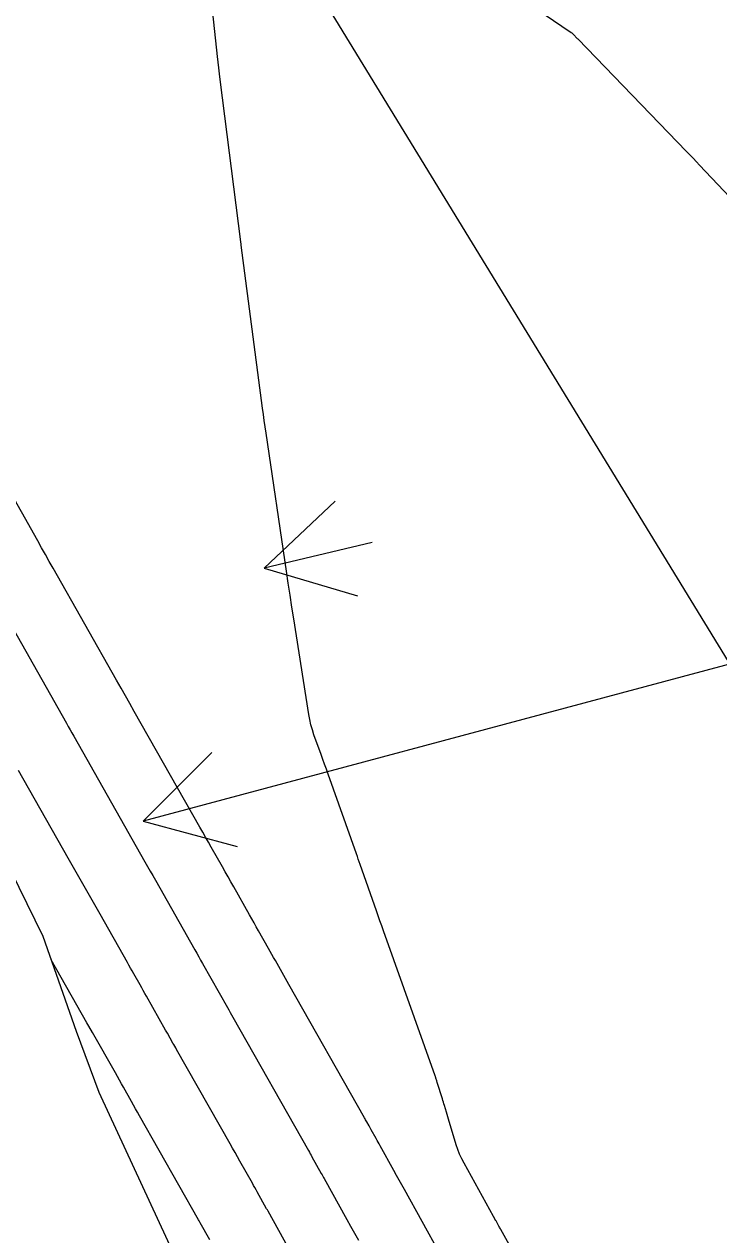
# Model space of a CAD drawing. Extents: x 954385 to 988206, y 1868364 to 1924553.
# Drawn here: x 956885.7 to 956928.5, y 1921226.3 to 1921300.9 of the extents above; entities that cross this region are included whole.
import ezdxf

# ---------------------------------------------------------------- set-up
doc = ezdxf.new("R2010")
doc.units = 0
for name, color, linetype in [('24', 7, 'Continuous'), ('26', 7, 'Continuous'), ('6', 7, 'Continuous'), ('7', 7, 'Continuous'), ('Default', 7, 'Continuous')]:
    doc.layers.add(name, color=color, linetype=linetype)

msp = doc.modelspace()

# ---------------------------------------------------------------- linework, layer by layer
at = {"layer": '24'}
msp.add_lwpolyline([(956972.707, 1921086.159), (956967.651, 1921094.789), (956962.533, 1921103.381), (956957.508, 1921112.03), (956952.096, 1921120.442), (956946.353, 1921128.651), (956941.008, 1921137.104), (956935.646, 1921145.547), (956930.088, 1921153.87), (956924.501, 1921162.174), (956919.215, 1921170.664), (956914.118, 1921179.268), (956909.188, 1921187.975), (956900.66, 1921194.48), (956896.47, 1921201.301), (956895.425, 1921203.001), (956898.373, 1921216.528), (956898.265, 1921217.048), (956895.228, 1921224.475), (956894.532, 1921225.901), (956890.294, 1921235.031), (956888.915, 1921238.803), (956886.848, 1921244.646), (956882.425, 1921253.663)], dxfattribs=at)
at = {"layer": '26'}
for points in [[(956907.131, 1921268.928), (956900.473, 1921267.349), (956904.837, 1921271.467), (956900.473, 1921267.349), (956906.221, 1921265.629)], [(956957.131, 1921268.928), (956893.004, 1921251.745), (956897.246, 1921255.988), (956893.004, 1921251.745), (956898.799, 1921250.192)]]:
    msp.add_lwpolyline(points, dxfattribs=at)
at = {"layer": '6'}
msp.add_lwpolyline([(956911.296, 1921225.123), (956909.112, 1921229.055), (956908.949, 1921229.347), (956908.787, 1921229.639), (956908.625, 1921229.931), (956908.462, 1921230.224), (956907.61, 1921231.757), (956907.549, 1921231.867), (956907.488, 1921231.977), (956907.427, 1921232.087), (956907.365, 1921232.197), (956907.068, 1921232.731), (956906.998, 1921232.856), (956906.928, 1921232.982), (956906.788, 1921233.232), (956906.753, 1921233.295), (956906.718, 1921233.357), (956906.683, 1921233.42), (956906.648, 1921233.482), (956901.996, 1921241.692), (956901.891, 1921241.878), (956901.786, 1921242.063), (956901.681, 1921242.248), (956901.577, 1921242.434), (956901.157, 1921243.175), (956901.052, 1921243.36), (956900.948, 1921243.546), (956900.843, 1921243.731), (956900.738, 1921243.916), (956900.122, 1921245.006), (956899.985, 1921245.249), (956899.847, 1921245.492), (956899.709, 1921245.736), (956899.572, 1921245.979), (956898.59, 1921247.712), (956898.417, 1921248.017), (956898.243, 1921248.323), (956898.07, 1921248.629), (956897.897, 1921248.935), (956897.204, 1921250.159), (956897.03, 1921250.464), (956896.857, 1921250.77), (956896.684, 1921251.076), (956896.51, 1921251.382), (956892.464, 1921258.515), (956892.192, 1921258.995), (956891.921, 1921259.474), (956891.649, 1921259.953), (956891.378, 1921260.432), (956887.467, 1921267.341), (956887.229, 1921267.761), (956886.992, 1921268.181), (956886.755, 1921268.601), (956886.517, 1921269.022), (956882.481, 1921276.179)], dxfattribs=at)
at = {"layer": '7'}
for points in [[(956919.826, 1921217.994), (956915.05, 1921226.59), (956915.021, 1921226.643), (956914.991, 1921226.696), (956914.962, 1921226.749), (956914.933, 1921226.802), (956914.752, 1921227.133), (956914.749, 1921227.138), (956914.602, 1921227.403), (956912.78, 1921230.681), (956912.636, 1921230.956), (956912.508, 1921231.238), (956912.395, 1921231.527), (956912.298, 1921231.822), (956911.82, 1921233.405), (956911.696, 1921233.818), (956911.571, 1921234.23), (956911.54, 1921234.334), (956911.509, 1921234.437), (956911.477, 1921234.54), (956911.445, 1921234.643), (956911.132, 1921235.651), (956911.097, 1921235.765), (956911.05, 1921235.917), (956911.038, 1921235.955), (956911.025, 1921235.993), (956911.013, 1921236.031), (956911, 1921236.068), (956907.818, 1921245.002), (956907.709, 1921245.311), (956907.599, 1921245.619), (956907.491, 1921245.928), (956907.382, 1921246.237), (956906.385, 1921249.089), (956906.327, 1921249.255), (956906.268, 1921249.421), (956906.21, 1921249.586), (956906.151, 1921249.752), (956904.409, 1921254.649), (956904.3, 1921254.954), (956904.192, 1921255.258), (956904.083, 1921255.562), (956903.974, 1921255.866), (956903.538, 1921257.082), (956903.436, 1921257.388), (956903.349, 1921257.698), (956903.277, 1921258.011), (956903.219, 1921258.328), (956902.295, 1921264.21), (956902.181, 1921264.945), (956902.067, 1921265.68), (956901.956, 1921266.416), (956901.846, 1921267.152), (956900.584, 1921275.663), (956900.528, 1921276.046), (956900.474, 1921276.429), (956900.421, 1921276.812), (956900.37, 1921277.195), (956899.052, 1921287.248), (956899.045, 1921287.297), (956899.026, 1921287.445), (956897.757, 1921297.45), (956897.713, 1921297.805), (956897.671, 1921298.16), (956897.63, 1921298.515), (956897.592, 1921298.87), (956896.551, 1921308.681)], [(956912.159, 1921305.271), (956919.385, 1921300.34), (956919.421, 1921300.314), (956919.455, 1921300.287), (956919.488, 1921300.257), (956919.52, 1921300.226), (956919.758, 1921299.981), (956919.793, 1921299.945), (956926.488, 1921293.013), (956926.69, 1921292.804), (956926.891, 1921292.593), (956927.092, 1921292.383), (956927.293, 1921292.172), (956933.305, 1921285.826)], [(956883.707, 1921265.867), (956888.284, 1921257.783), (956888.396, 1921257.584), (956888.509, 1921257.386), (956888.621, 1921257.187), (956888.734, 1921256.989), (956893.125, 1921249.247), (956893.285, 1921248.965), (956893.445, 1921248.682), (956893.605, 1921248.4), (956893.765, 1921248.118), (956896.199, 1921243.822), (956896.317, 1921243.613), (956896.435, 1921243.405), (956896.553, 1921243.196), (956896.671, 1921242.988), (956898.203, 1921240.278), (956898.288, 1921240.127), (956898.374, 1921239.975), (956898.46, 1921239.823), (956898.546, 1921239.671), (956903.201, 1921231.455), (956903.254, 1921231.362), (956903.306, 1921231.269), (956903.359, 1921231.176), (956903.411, 1921231.083), (956903.988, 1921230.047), (956904.032, 1921229.968), (956904.076, 1921229.889), (956904.12, 1921229.81), (956904.164, 1921229.731), (956905.559, 1921227.22), (956905.796, 1921226.794), (956906.033, 1921226.368), (956906.27, 1921225.942)], [(956903.246, 1921223.155), (956900.708, 1921227.721), (956900.664, 1921227.801), (956900.62, 1921227.881), (956900.042, 1921228.916), (956899.968, 1921229.049), (956899.894, 1921229.181), (956899.82, 1921229.314), (956899.745, 1921229.446), (956898.979, 1921230.798), (956898.826, 1921231.067), (956898.674, 1921231.336), (956898.521, 1921231.606), (956898.368, 1921231.875), (956895.075, 1921237.687), (956895.019, 1921237.787), (956894.962, 1921237.887), (956894.906, 1921237.987), (956894.849, 1921238.087), (956894.51, 1921238.686), (956894.397, 1921238.886), (956893.219, 1921240.971), (956893.121, 1921241.144), (956893.023, 1921241.317), (956892.925, 1921241.49), (956892.827, 1921241.663), (956892.435, 1921242.355), (956892.337, 1921242.528), (956892.239, 1921242.701), (956892.141, 1921242.874), (956892.043, 1921243.047), (956890.359, 1921246.02), (956890.196, 1921246.307), (956890.033, 1921246.595), (956889.871, 1921246.882), (956889.708, 1921247.169), (956889.056, 1921248.318), (956888.892, 1921248.606), (956888.729, 1921248.893), (956888.567, 1921249.18), (956888.404, 1921249.467), (956885.341, 1921254.867)], [(956897.112, 1921225.965), (956896.535, 1921227), (956896.509, 1921227.047), (956896.482, 1921227.094), (956896.456, 1921227.141), (956896.429, 1921227.188), (956892.798, 1921233.597), (956892.673, 1921233.817), (956892.548, 1921234.037), (956892.423, 1921234.257), (956892.299, 1921234.478), (956891.799, 1921235.359), (956891.675, 1921235.579), (956891.55, 1921235.799), (956891.425, 1921236.02), (956891.301, 1921236.24), (956889.895, 1921238.728), (956889.674, 1921239.118), (956889.611, 1921239.229), (956889.548, 1921239.34), (956887.353, 1921243.218)]]:
    msp.add_lwpolyline(points, dxfattribs=at)
at = {"layer": 'Default'}
msp.add_line((957221.14, 1920784.239), (956045.796, 1922705.182), dxfattribs=at)

doc.saveas('drawing.dxf')
